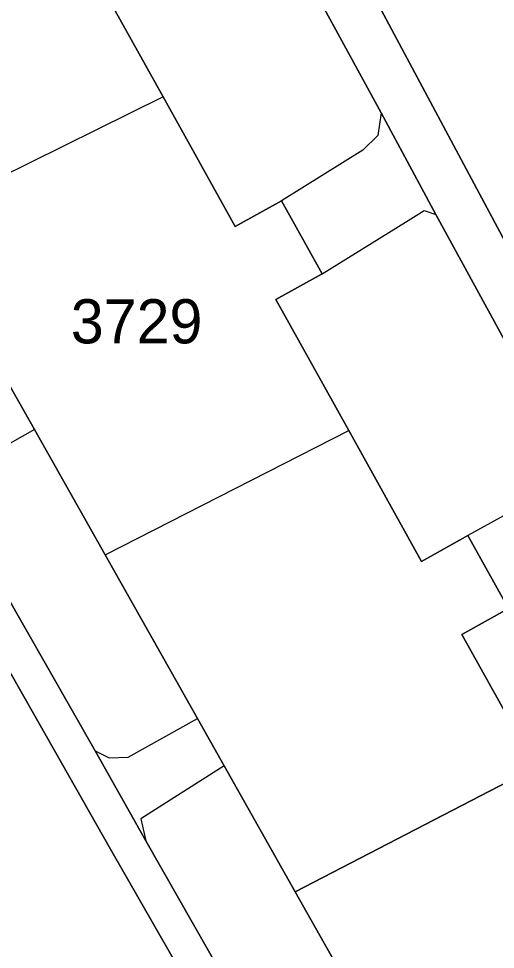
# Model space of a CAD drawing. Extents: x -262715 to -259381, y -1237238 to -1231182.
# Drawn here: x -261750.62 to -261729.07, y -1235487.12 to -1235445 of the extents above; entities that cross this region are included whole.
import ezdxf

# ---------------------------------------------------------------- set-up
doc = ezdxf.new("R2010")
doc.units = 0
for name, color, linetype in [('body_kn', 7, 'Continuous'), ('kladpar_druhypozemkov', 7, 'Continuous'), ('kladpar_hranice', 7, 'Continuous'), ('kladpar_parcelnecisla', 7, 'Continuous'), ('kladpar_plochy', 7, 'Continuous'), ('zappar_hrandruhpozemk', 7, 'Continuous')]:
    doc.layers.add(name, color=color, linetype=linetype)

msp = doc.modelspace()

# ---------------------------------------------------------------- linework, layer by layer
at = {"layer": 'body_kn'}
for p, q in [((-261744.08, -1235448.55), (-261744.08, -1235448.55)), ((-261744.08, -1235448.55), (-261744.08, -1235448.55)), ((-261734.23, -1235449.27), (-261734.23, -1235449.27)), ((-261734.23, -1235449.27), (-261734.23, -1235449.27)), ((-261734.38, -1235450.29), (-261734.38, -1235450.29)), ((-261735.06, -1235450.96), (-261735.06, -1235450.96)), ((-261738.73, -1235453.25), (-261738.73, -1235453.25)), ((-261732.28, -1235453.69), (-261732.28, -1235453.69)), ((-261731.76, -1235453.87), (-261731.76, -1235453.87)), ((-261733.13, -1235454.22), (-261733.13, -1235454.22)), ((-261740.83, -1235454.41), (-261740.83, -1235454.41)), ((-261736.9, -1235456.55), (-261736.9, -1235456.55)), ((-261736.9, -1235456.55), (-261736.9, -1235456.55)), ((-261738.99, -1235457.72), (-261738.99, -1235457.72)), ((-261749.91, -1235463.6), (-261749.91, -1235463.6)), ((-261749.91, -1235463.6), (-261749.91, -1235463.6)), ((-261735.7, -1235463.64), (-261735.7, -1235463.64)), ((-261730.31, -1235468.4), (-261730.31, -1235468.4)), ((-261746.71, -1235469.26), (-261746.71, -1235469.26)), ((-261746.71, -1235469.26), (-261746.71, -1235469.26)), ((-261732.41, -1235469.57), (-261732.41, -1235469.57)), ((-261730.58, -1235472.87), (-261730.58, -1235472.87)), ((-261742.54, -1235476.67), (-261742.54, -1235476.67)), ((-261747.16, -1235478.14), (-261747.16, -1235478.14)), ((-261747.16, -1235478.14), (-261747.16, -1235478.14)), ((-261746.53, -1235478.45), (-261746.53, -1235478.45)), ((-261745.67, -1235478.42), (-261745.67, -1235478.42)), ((-261741.33, -1235478.81), (-261741.33, -1235478.81)), ((-261741.33, -1235478.81), (-261741.33, -1235478.81)), ((-261745.1, -1235481.22), (-261745.1, -1235481.22)), ((-261744.87, -1235482.21), (-261744.87, -1235482.21)), ((-261746.46, -1235482.59), (-261746.46, -1235482.59)), ((-261738.12, -1235484.52), (-261738.12, -1235484.52))]:
    msp.add_line(p, q, dxfattribs=at)
at = {"layer": 'kladpar_druhypozemkov'}
msp.add_line((-261745.28, -1235457.36), (-261745.28, -1235457.36), dxfattribs=at)
at = {"layer": 'kladpar_hranice'}
for points in [[(-261753.45, -1235414.48), (-261748.39, -1235420.2), (-261743.09, -1235427.98), (-261740.82, -1235432.24), (-261735.63, -1235441.97), (-261723.96, -1235463.86), (-261709.85, -1235490.75)], [(-261703.82, -1235554.81), (-261717.49, -1235533.49), (-261720.95, -1235535.54), (-261724.65, -1235529.36), (-261721.21, -1235527.35), (-261741.69, -1235490.92), (-261746.46, -1235482.59), (-261762.17, -1235454.92), (-261767.41, -1235457.85), (-261769.12, -1235454.68), (-261763.9, -1235451.67), (-261773.09, -1235436.12), (-261752.11, -1235424.22), (-261749.95, -1235426.33)], [(-261709.63, -1235495.51), (-261715.18, -1235485.41), (-261717.78, -1235480.54), (-261723.31, -1235469.51), (-261725.66, -1235465.04), (-261731.76, -1235453.87), (-261734.23, -1235449.27), (-261739.92, -1235438.82), (-261742.41, -1235434.07), (-261744.14, -1235430.75), (-261747.13, -1235425.85), (-261748.8, -1235425.86), (-261749.95, -1235426.33), (-261752.11, -1235424.22)], [(-261749.95, -1235426.33), (-261748.8, -1235425.86), (-261747.13, -1235425.85), (-261744.14, -1235430.75), (-261742.41, -1235434.07), (-261739.92, -1235438.82), (-261734.23, -1235449.27), (-261731.76, -1235453.87), (-261725.66, -1235465.04), (-261723.31, -1235469.51), (-261717.78, -1235480.54), (-261715.18, -1235485.41), (-261709.63, -1235495.51)], [(-261702.44, -1235554.03), (-261718.94, -1235528.05), (-261721.43, -1235523.65), (-261727.61, -1235512.61), (-261729.76, -1235508.8), (-261736.11, -1235497.5), (-261738.53, -1235493.35), (-261744.87, -1235482.21), (-261747.16, -1235478.14), (-261753.42, -1235467.18), (-261755.87, -1235462.99), (-261762.27, -1235451.12), (-261763.94, -1235448.17), (-261769.25, -1235438.72), (-261769.14, -1235437.7), (-261768.42, -1235436.65), (-261749.95, -1235426.33)], [(-261749.95, -1235426.33), (-261768.42, -1235436.65), (-261769.14, -1235437.7), (-261769.25, -1235438.72), (-261763.94, -1235448.17), (-261762.27, -1235451.12), (-261755.87, -1235462.99), (-261753.42, -1235467.18), (-261747.16, -1235478.14), (-261744.87, -1235482.21), (-261738.53, -1235493.35), (-261736.11, -1235497.5), (-261729.76, -1235508.8), (-261727.61, -1235512.61), (-261721.43, -1235523.65), (-261718.94, -1235528.05), (-261702.44, -1235554.03)], [(-261752.97, -1235432.56), (-261749.25, -1235439.25), (-261747.15, -1235438.09), (-261745.32, -1235441.38), (-261747.42, -1235442.55), (-261744.08, -1235448.55), (-261740.83, -1235454.41), (-261738.73, -1235453.25), (-261736.9, -1235456.55), (-261738.99, -1235457.72), (-261735.7, -1235463.64), (-261732.41, -1235469.57), (-261730.31, -1235468.4), (-261728.48, -1235471.7), (-261730.58, -1235472.87), (-261727.24, -1235478.88), (-261738.12, -1235484.52), (-261741.33, -1235478.81), (-261742.54, -1235476.67), (-261746.71, -1235469.26), (-261749.91, -1235463.6), (-261751, -1235461.65)], [(-261722.02, -1235488.28), (-261719.92, -1235487.11), (-261721.77, -1235483.79), (-261723.86, -1235484.96), (-261727.24, -1235478.88), (-261730.58, -1235472.87), (-261728.48, -1235471.7), (-261730.31, -1235468.4), (-261732.41, -1235469.57), (-261735.7, -1235463.64), (-261738.99, -1235457.72), (-261736.9, -1235456.55), (-261738.73, -1235453.25), (-261740.83, -1235454.41), (-261744.08, -1235448.55), (-261747.42, -1235442.55), (-261745.32, -1235441.38), (-261747.15, -1235438.09), (-261749.25, -1235439.25), (-261752.97, -1235432.56)], [(-261773.09, -1235436.12), (-261763.9, -1235451.67), (-261769.12, -1235454.68), (-261767.41, -1235457.85), (-261762.17, -1235454.92), (-261746.46, -1235482.59), (-261741.69, -1235490.92), (-261721.21, -1235527.35), (-261724.65, -1235529.36), (-261720.95, -1235535.54), (-261717.49, -1235533.49), (-261703.82, -1235554.81)], [(-261645.17, -1235497.48), (-261646.8, -1235498.55), (-261648.05, -1235499.86), (-261649.96, -1235503.9), (-261647.56, -1235507.9), (-261654.44, -1235511.45), (-261656.4, -1235506.74), (-261659.56, -1235500.5), (-261663.24, -1235496.16), (-261665.04, -1235494.76), (-261670.11, -1235493.07), (-261675.25, -1235493.34), (-261683.78, -1235497.41), (-261690.34, -1235499.06), (-261695.67, -1235499.03), (-261703.98, -1235497.19), (-261706.77, -1235495.17), (-261709.85, -1235490.75), (-261723.96, -1235463.86), (-261735.63, -1235441.97)], [(-261751, -1235461.65), (-261749.91, -1235463.6), (-261746.71, -1235469.26), (-261742.54, -1235476.67), (-261741.33, -1235478.81), (-261738.12, -1235484.52), (-261733.92, -1235491.97)], [(-261733.92, -1235491.97), (-261738.12, -1235484.52), (-261727.24, -1235478.88)]]:
    msp.add_lwpolyline(points, dxfattribs=at)
at = {"layer": 'kladpar_plochy'}
for points in [[(-261709.85, -1235490.75), (-261723.96, -1235463.86), (-261735.63, -1235441.97), (-261732.26, -1235444.04), (-261737.46, -1235434.3), (-261740.82, -1235432.24), (-261743.09, -1235427.98), (-261748.39, -1235420.2), (-261753.45, -1235414.48), (-261764.53, -1235402.74), (-261768.92, -1235399.19), (-261788.93, -1235386.19), (-261793.45, -1235383.46), (-261796.12, -1235382.17), (-261799.02, -1235381.06), (-261802.23, -1235380.32), (-261806.22, -1235380.87), (-261807.73, -1235381.78), (-261810.27, -1235384.3), (-261811.38, -1235385.76), (-261808.2, -1235359.05)], [(-261753.45, -1235414.48), (-261748.39, -1235420.2), (-261743.09, -1235427.98), (-261740.82, -1235432.24), (-261735.63, -1235441.97), (-261723.96, -1235463.86), (-261709.85, -1235490.75)], [(-261741.69, -1235490.92), (-261746.46, -1235482.59), (-261762.17, -1235454.92), (-261767.41, -1235457.85), (-261769.12, -1235454.68), (-261763.9, -1235451.67), (-261773.09, -1235436.12), (-261752.11, -1235424.22), (-261749.95, -1235426.33), (-261768.42, -1235436.65), (-261769.14, -1235437.7), (-261769.25, -1235438.72), (-261763.94, -1235448.17), (-261762.27, -1235451.12), (-261755.87, -1235462.99), (-261753.42, -1235467.18), (-261747.16, -1235478.14), (-261744.87, -1235482.21), (-261738.53, -1235493.35)], [(-261709.63, -1235495.51), (-261715.18, -1235485.41), (-261717.78, -1235480.54), (-261723.31, -1235469.51), (-261725.66, -1235465.04), (-261731.76, -1235453.87), (-261734.23, -1235449.27), (-261739.92, -1235438.82), (-261742.41, -1235434.07), (-261744.14, -1235430.75), (-261747.13, -1235425.85), (-261748.8, -1235425.86), (-261749.95, -1235426.33), (-261752.11, -1235424.22)], [(-261738.53, -1235493.35), (-261744.87, -1235482.21), (-261747.16, -1235478.14), (-261753.42, -1235467.18), (-261755.87, -1235462.99), (-261762.27, -1235451.12), (-261763.94, -1235448.17), (-261769.25, -1235438.72), (-261769.14, -1235437.7), (-261768.42, -1235436.65), (-261749.95, -1235426.33), (-261748.8, -1235425.86), (-261747.13, -1235425.85), (-261744.14, -1235430.75), (-261742.41, -1235434.07), (-261739.92, -1235438.82), (-261734.23, -1235449.27), (-261731.76, -1235453.87), (-261725.66, -1235465.04), (-261723.31, -1235469.51), (-261717.78, -1235480.54), (-261715.18, -1235485.41), (-261709.63, -1235495.51)], [(-261752.97, -1235432.56), (-261749.25, -1235439.25), (-261747.15, -1235438.09), (-261745.32, -1235441.38), (-261747.42, -1235442.55), (-261744.08, -1235448.55), (-261740.83, -1235454.41), (-261738.73, -1235453.25), (-261736.9, -1235456.55), (-261738.99, -1235457.72), (-261735.7, -1235463.64), (-261732.41, -1235469.57), (-261730.31, -1235468.4), (-261728.48, -1235471.7), (-261730.58, -1235472.87), (-261727.24, -1235478.88), (-261738.12, -1235484.52), (-261741.33, -1235478.81), (-261742.54, -1235476.67), (-261746.71, -1235469.26), (-261749.91, -1235463.6), (-261751, -1235461.65)], [(-261722.02, -1235488.28), (-261719.92, -1235487.11), (-261721.77, -1235483.79), (-261723.86, -1235484.96), (-261727.24, -1235478.88), (-261730.58, -1235472.87), (-261728.48, -1235471.7), (-261730.31, -1235468.4), (-261732.41, -1235469.57), (-261735.7, -1235463.64), (-261738.99, -1235457.72), (-261736.9, -1235456.55), (-261738.73, -1235453.25), (-261740.83, -1235454.41), (-261744.08, -1235448.55), (-261747.42, -1235442.55), (-261745.32, -1235441.38), (-261747.15, -1235438.09), (-261749.25, -1235439.25), (-261752.97, -1235432.56)], [(-261738.88, -1235547.2), (-261741.3, -1235543.14), (-261746.14, -1235534.82), (-261766.01, -1235500.78), (-261784.25, -1235467.69), (-261779.97, -1235465.46), (-261783.5, -1235458.95), (-261787.77, -1235460.98), (-261787.21, -1235451.46), (-261786.03, -1235450.8), (-261783.26, -1235442.31), (-261774.22, -1235436.76), (-261773.09, -1235436.12), (-261763.9, -1235451.67), (-261769.12, -1235454.68), (-261767.41, -1235457.85), (-261762.17, -1235454.92), (-261746.46, -1235482.59), (-261741.69, -1235490.92), (-261721.21, -1235527.35), (-261724.65, -1235529.36), (-261720.95, -1235535.54), (-261717.49, -1235533.49), (-261703.82, -1235554.81)], [(-261751, -1235461.65), (-261749.91, -1235463.6), (-261746.71, -1235469.26), (-261742.54, -1235476.67), (-261741.33, -1235478.81), (-261738.12, -1235484.52), (-261733.92, -1235491.97)], [(-261733.92, -1235491.97), (-261738.12, -1235484.52), (-261727.24, -1235478.88), (-261723.86, -1235484.96), (-261721.77, -1235483.79), (-261719.92, -1235487.11), (-261722.02, -1235488.28)]]:
    msp.add_lwpolyline(points, dxfattribs=at)
at = {"layer": 'zappar_hrandruhpozemk'}
for p, q in [((-261744.08, -1235448.55), (-261755.28, -1235454.07)), ((-261735.06, -1235450.96), (-261738.73, -1235453.25)), ((-261736.9, -1235456.55), (-261733.13, -1235454.22)), ((-261749.91, -1235463.6), (-261753.04, -1235465.36)), ((-261746.71, -1235469.26), (-261735.7, -1235463.64)), ((-261726, -1235466), (-261730.31, -1235468.4)), ((-261745.67, -1235478.42), (-261742.54, -1235476.67)), ((-261741.33, -1235478.81), (-261745.1, -1235481.22)), ((-261745.1, -1235481.22), (-261744.87, -1235482.21))]:
    msp.add_line(p, q, dxfattribs=at)
for points in [[(-261734.23, -1235449.27), (-261734.38, -1235450.29), (-261735.06, -1235450.96)], [(-261733.13, -1235454.22), (-261732.28, -1235453.69), (-261731.76, -1235453.87)], [(-261747.16, -1235478.14), (-261746.53, -1235478.45), (-261745.67, -1235478.42)]]:
    msp.add_lwpolyline(points, dxfattribs=at)

# ---------------------------------------------------------------- texts
at = {"layer": 'kladpar_parcelnecisla'}
msp.add_text('3736/102', height=2, rotation=296, dxfattribs=at).set_placement((-261730.907, -1235437.952))
msp.add_text('3729', height=2, dxfattribs=at).set_placement((-261748.262, -1235459.7))

doc.saveas('drawing.dxf')
